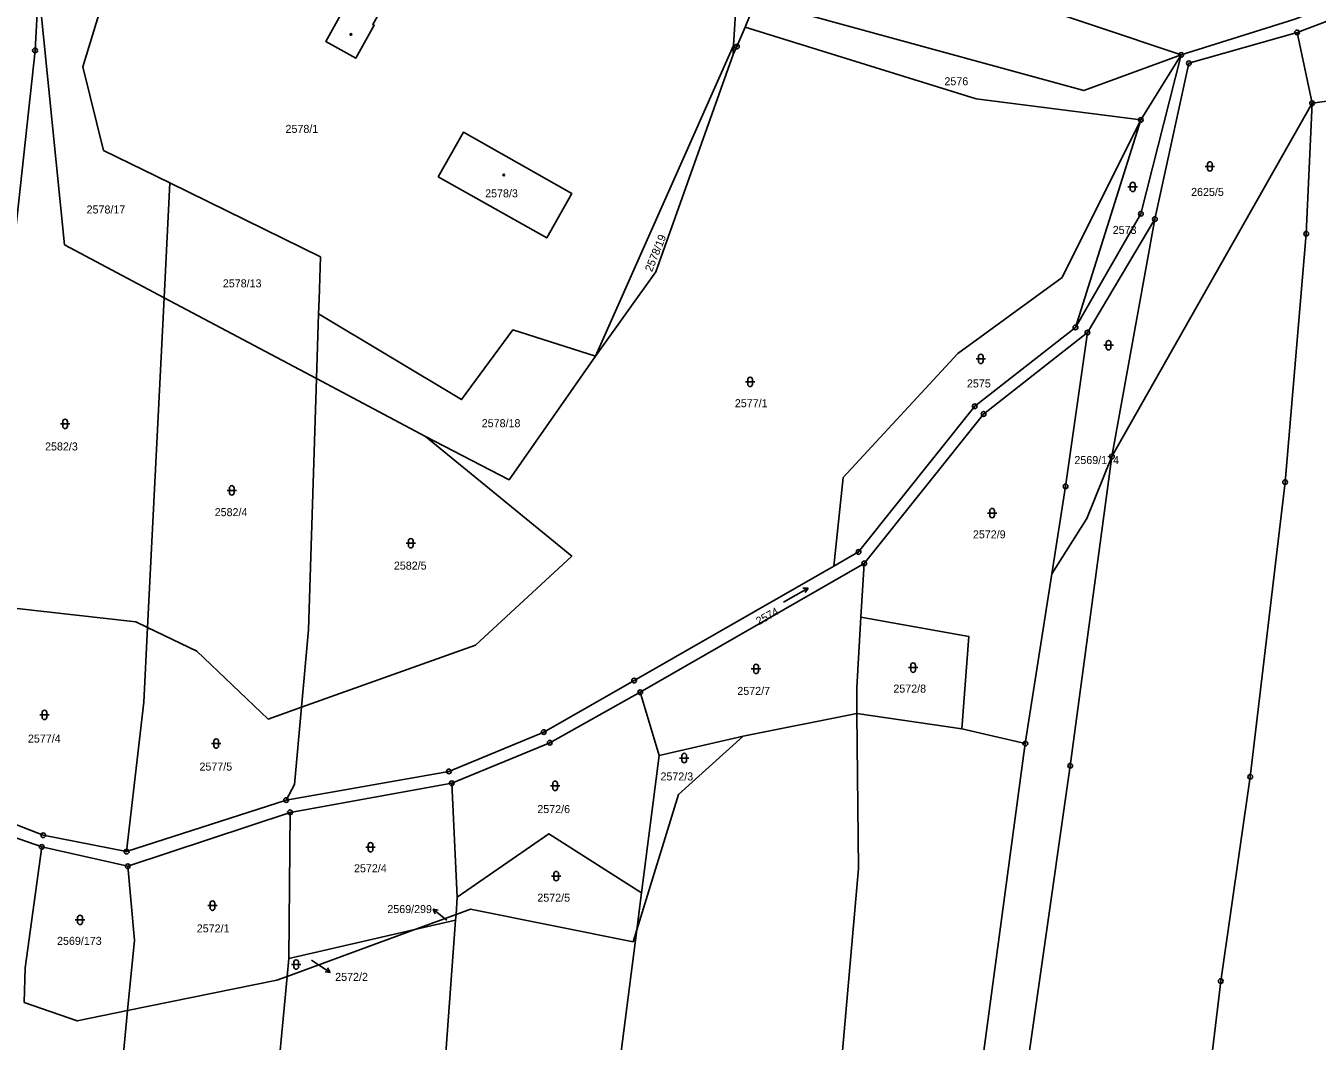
# Model space of a CAD drawing. Extents: x -733394 to -722299, y -1082822 to -1075049.
# Drawn here: x -728570.3 to -728295.9, y -1077688.1 to -1077472.5 of the extents above; entities that cross this region are included whole.
import ezdxf

# ---------------------------------------------------------------- set-up
doc = ezdxf.new("R2010")
doc.units = 0
for name, color, linetype in [('Hranice parcel', 7, 'Continuous'), ('Parcelní čísla', 7, 'Continuous'), ('Pop  PČ popisy', 7, 'Continuous'), ('Značky bodu BP', 7, 'Continuous'), ('Značky budov', 7, 'Continuous'), ('Značky kultur', 7, 'Continuous')]:
    doc.layers.add(name, color=color, linetype=linetype)

msp = doc.modelspace()

# ---------------------------------------------------------------- linework, layer by layer
at = {"layer": 'Hranice parcel'}
for p, q in [((-728416.18, -1077410.28), (-728419.9, -1077476.62)), ((-728324.82, -1077478.64), (-728408.4, -1077450.56)), ((-728300.17, -1077473.87), (-728266.28, -1077460.93)), ((-728562.1, -1077518.99), (-728567.6, -1077464.35)), ((-728415.21, -1077467.16), (-728417.48, -1077472.71)), ((-728300.17, -1077473.87), (-728296.99, -1077488.91)), ((-728419.9, -1077476.62), (-728449.26, -1077542.6)), ((-728419.9, -1077476.62), (-728420.01, -1077478.51)), ((-728324.82, -1077478.64), (-728333.38, -1077492.44)), ((-728267.55, -1077484.89), (-728296.99, -1077488.91)), ((-728296.99, -1077488.91), (-728339.53, -1077563.96)), ((-728333.38, -1077492.44), (-728347.26, -1077536.52)), ((-728553.77, -1077498.93), (-728539.69, -1077505.84)), ((-728539.69, -1077505.84), (-728540.91, -1077530.22)), ((-728539.69, -1077505.84), (-728507.68, -1077521.56)), ((-728344.74, -1077537.63), (-728330.39, -1077513.52)), ((-728330.39, -1077513.52), (-728339.53, -1077563.96)), ((-728540.91, -1077530.22), (-728562.1, -1077518.99)), ((-728544.41, -1077600.27), (-728540.91, -1077530.22)), ((-728540.91, -1077530.22), (-728508.5, -1077547.4)), ((-728508.5, -1077547.4), (-728508.1, -1077533.63)), ((-728349.37, -1077570.3), (-728344.74, -1077537.63)), ((-728485.34, -1077559.68), (-728508.5, -1077547.4)), ((-728352.28, -1077588.87), (-728349.37, -1077570.3)), ((-728439.74, -1077614.03), (-728392.16, -1077586.66)), ((-728392.85, -1077598.06), (-728392.16, -1077586.66)), ((-728357.92, -1077624.93), (-728352.28, -1077588.87)), ((-728435.73, -1077627.47), (-728439.74, -1077614.03)), ((-728393.69, -1077618.53), (-728417.86, -1077623.38)), ((-728393.69, -1077618.53), (-728371.43, -1077621.79)), ((-728371.43, -1077621.79), (-728357.92, -1077624.93)), ((-728417.86, -1077623.38), (-728435.73, -1077627.47)), ((-728435.73, -1077627.47), (-728439.48, -1077656.63)), ((-728514.16, -1077639.54), (-728479.78, -1077633.37)), ((-728478.61, -1077657.53), (-728479.78, -1077633.37)), ((-728514.99, -1077636.93), (-728548.87, -1077647.88)), ((-728548.64, -1077650.99), (-728514.16, -1077639.54)), ((-728514.43, -1077670.58), (-728514.16, -1077639.54)), ((-728582.1, -1077641.55), (-728566.91, -1077646.89)), ((-728548.64, -1077650.99), (-728566.91, -1077646.89)), ((-728478.88, -1077661.21), (-728478.61, -1077657.53)), ((-728439.48, -1077656.63), (-728440.49, -1077664.5)), ((-728487.65, -1077664.42), (-728478.88, -1077661.21)), ((-728478.97, -1077662.43), (-728487.65, -1077664.42)), ((-728478.88, -1077661.21), (-728478.97, -1077662.43)), ((-728514.78, -1077674.38), (-728487.65, -1077664.42)), ((-728487.65, -1077664.42), (-728514.43, -1077670.58)), ((-728514.78, -1077674.38), (-728514.43, -1077670.58))]:
    msp.add_line(p, q, dxfattribs=at)
for points in [[(-728193.93, -1077418.82), (-728226.66, -1077431.58), (-728243.63, -1077448.78), (-728249.66, -1077451.85), (-728267.91, -1077458.17), (-728300.68, -1077471.04), (-728324.82, -1077478.64)], [(-728565.81, -1077436.91), (-728548.35, -1077448.84), (-728558.21, -1077481.2), (-728553.77, -1077498.93)], [(-728513.33, -1077457.16), (-728513.99, -1077458.34), (-728509.63, -1077460.78), (-728511.38, -1077463.86), (-728502.63, -1077468.76), (-728506.57, -1077475.78), (-728500.2, -1077479.35), (-728496.27, -1077472.33), (-728496.57, -1077472.2), (-728492.01, -1077464.11), (-728506.82, -1077455.79), (-728511.2, -1077453.37)], [(-728584.35, -1077607.99), (-728582.54, -1077596.82), (-728576.71, -1077554.59), (-728568.34, -1077477.68), (-728567.6, -1077464.35)], [(-728324.82, -1077478.64), (-728345.51, -1077486.22), (-728415.21, -1077467.16)], [(-728420.01, -1077478.51), (-728419.19, -1077476.87), (-728417.48, -1077472.71)], [(-728417.48, -1077472.71), (-728368.38, -1077487.94), (-728333.38, -1077492.44)], [(-728330.39, -1077513.52), (-728323.17, -1077480.42), (-728300.17, -1077473.87)], [(-728449.26, -1077542.6), (-728436.4, -1077524.74), (-728420.01, -1077478.51)], [(-728347.26, -1077536.52), (-728333.36, -1077512.38), (-728324.82, -1077478.64)], [(-728374.99, -1078040.69), (-728374.97, -1078040.56), (-728368.81, -1078002), (-728356.69, -1077927.84), (-728336.38, -1077827.95), (-728326.82, -1077761.98), (-728316.39, -1077675.37), (-728310.12, -1077631.99), (-728302.73, -1077569.39), (-728298.24, -1077516.62), (-728296.99, -1077488.91)], [(-728333.38, -1077492.44), (-728350.06, -1077525.89), (-728372.27, -1077542.03), (-728396.63, -1077568.41), (-728398.58, -1077587.22)], [(-728482.66, -1077504.52), (-728459.6, -1077517.52), (-728454.28, -1077508.09), (-728455.89, -1077507.18), (-728477.33, -1077495.05), (-728482.66, -1077504.52)], [(-728507.68, -1077521.56), (-728507.97, -1077530.61), (-728508.1, -1077533.63)], [(-728508.1, -1077533.63), (-728477.72, -1077551.85), (-728466.81, -1077537.05), (-728449.26, -1077542.6)], [(-728347.26, -1077536.52), (-728368.67, -1077553.28), (-728393.35, -1077584.22), (-728398.58, -1077587.22)], [(-728392.16, -1077586.66), (-728366.79, -1077554.92), (-728344.74, -1077537.63)], [(-728449.26, -1077542.6), (-728467.6, -1077568.88), (-728485.34, -1077559.68)], [(-728511.69, -1077617.18), (-728510.2, -1077600.79), (-728508.5, -1077547.4)], [(-728485.34, -1077559.68), (-728454.28, -1077585.09), (-728474.75, -1077604), (-728511.69, -1077617.18)], [(-728339.53, -1077563.96), (-728348.37, -1077629.64), (-728360.43, -1077714.1), (-728372.76, -1077816.97), (-728350.59, -1077817.35), (-728357.18, -1077858.4), (-728368.62, -1077914.42), (-728380.21, -1077981.3), (-728389.26, -1078037.24), (-728389.27, -1078037.29)], [(-728352.28, -1077588.87), (-728344.82, -1077577.14), (-728339.53, -1077563.96)], [(-728398.58, -1077587.22), (-728441.04, -1077611.54), (-728460.25, -1077622.48), (-728480.38, -1077630.84), (-728514.99, -1077636.93)], [(-728544.41, -1077600.27), (-728546.94, -1077599.04), (-728572.8, -1077596.19), (-728580.26, -1077603.58), (-728584.35, -1077607.99)], [(-728393.69, -1077618.53), (-728393.75, -1077612.99), (-728392.85, -1077598.06)], [(-728371.43, -1077621.79), (-728369.91, -1077602.21), (-728392.85, -1077598.06)], [(-728548.87, -1077647.88), (-728545.2, -1077616.11), (-728544.41, -1077600.27)], [(-728511.69, -1077617.18), (-728518.83, -1077619.73), (-728533.98, -1077605.32), (-728544.41, -1077600.27)], [(-728479.78, -1077633.37), (-728458.98, -1077624.75), (-728439.74, -1077614.03)], [(-728511.69, -1077617.18), (-728513.19, -1077633.64), (-728514.99, -1077636.93)], [(-728446.18, -1078024.1), (-728436.28, -1077969.41), (-728424.23, -1077904.06), (-728415.77, -1077852.28), (-728408.45, -1077797.45), (-728403.86, -1077759.24), (-728397.67, -1077700.65), (-728393.35, -1077651.47), (-728393.69, -1077618.53)], [(-728417.86, -1077623.38), (-728431.61, -1077635.76), (-728440.49, -1077664.5)], [(-728419.81, -1078030.31), (-728418.88, -1078024.81), (-728415.35, -1078004.93), (-728409.88, -1077975.03), (-728396.72, -1077907.18), (-728389.03, -1077856.67), (-728383.01, -1077816.38), (-728372.24, -1077731.25), (-728357.92, -1077624.93)], [(-728548.87, -1077647.88), (-728566.58, -1077644.39), (-728588.84, -1077635.73)], [(-728439.48, -1077656.63), (-728459.17, -1077644.08), (-728478.61, -1077657.53)], [(-728566.91, -1077646.89), (-728570.44, -1077672.56), (-728570.63, -1077679.96)], [(-728548.67, -1077681.67), (-728547.23, -1077666.7), (-728548.64, -1077650.99)], [(-728478.88, -1077661.21), (-728475.81, -1077660.08), (-728441.27, -1077667.04), (-728440.49, -1077664.5)], [(-728526.71, -1078005.4), (-728518.46, -1077955.47), (-728504.51, -1077864.23), (-728495.59, -1077803.97), (-728481.75, -1077700.31), (-728478.97, -1077662.43)], [(-728440.49, -1077664.5), (-728445.08, -1077700.28), (-728453.96, -1077761.21), (-728462.21, -1077804.44), (-728471.91, -1077868.59), (-728487.24, -1077959.6), (-728496.73, -1078012.52)], [(-728560.14, -1077997.64), (-728559.78, -1077995.68), (-728553.41, -1077952.39), (-728539.75, -1077864.18), (-728532.45, -1077812.59), (-728517.5, -1077703.56), (-728514.78, -1077674.38)], [(-728548.67, -1077681.67), (-728516.93, -1077675.17), (-728514.78, -1077674.38)], [(-728570.63, -1077679.96), (-728559.35, -1077683.86), (-728548.67, -1077681.67)], [(-728564.97, -1077844.12), (-728557.4, -1077788.94), (-728552.51, -1077740.46), (-728550.48, -1077700.39), (-728548.67, -1077681.67)]]:
    msp.add_lwpolyline(points, dxfattribs=at)
at = {"layer": 'Pop  PČ popisy'}
for p, q in [((-728481.42, -1077661.99), (-728483.75, -1077660.1)), ((-728483.75, -1077660.1), (-728482.66, -1077660.34)), ((-728483.75, -1077660.1), (-728483.29, -1077661.12)), ((-728480.86, -1077662.45), (-728481.42, -1077661.99)), ((-728509.62, -1077670.96), (-728508.12, -1077671.93)), ((-728508.12, -1077671.93), (-728505.6, -1077673.56)), ((-728505.6, -1077673.56), (-728506.72, -1077673.44)), ((-728505.6, -1077673.56), (-728506.17, -1077672.6))]:
    msp.add_line(p, q, dxfattribs=at)
at = {"layer": 'Značky bodu BP'}
for centre, radius in [((-728300.17, -1077473.87), 0.5), ((-728300.17, -1077473.87), 0.0303), ((-728419.19, -1077476.87), 0.5), ((-728568.34, -1077477.68), 0.5), ((-728568.34, -1077477.68), 0.0303), ((-728419.19, -1077476.87), 0.0303), ((-728324.82, -1077478.64), 0.5), ((-728324.82, -1077478.64), 0.0303), ((-728323.17, -1077480.42), 0.5), ((-728323.17, -1077480.42), 0.0303), ((-728296.99, -1077488.91), 0.5), ((-728296.99, -1077488.91), 0.0303), ((-728333.38, -1077492.44), 0.5), ((-728333.38, -1077492.44), 0.0303), ((-728333.36, -1077512.38), 0.5), ((-728333.36, -1077512.38), 0.0303), ((-728330.39, -1077513.52), 0.5), ((-728330.39, -1077513.52), 0.0303), ((-728298.24, -1077516.62), 0.5), ((-728298.24, -1077516.62), 0.0303), ((-728347.26, -1077536.52), 0.5), ((-728347.26, -1077536.52), 0.0303), ((-728344.74, -1077537.63), 0.5), ((-728344.74, -1077537.63), 0.0303), ((-728368.67, -1077553.28), 0.5), ((-728368.67, -1077553.28), 0.0303), ((-728366.79, -1077554.92), 0.5), ((-728366.79, -1077554.92), 0.0303), ((-728339.53, -1077563.96), 0.5), ((-728339.53, -1077563.96), 0.0303), ((-728349.37, -1077570.3), 0.5), ((-728302.73, -1077569.39), 0.5), ((-728302.73, -1077569.39), 0.0303), ((-728349.37, -1077570.3), 0.0303), ((-728393.35, -1077584.22), 0.5), ((-728393.35, -1077584.22), 0.0303), ((-728392.16, -1077586.66), 0.5), ((-728392.16, -1077586.66), 0.0303), ((-728441.04, -1077611.54), 0.5), ((-728441.04, -1077611.54), 0.0303), ((-728439.74, -1077614.03), 0.5), ((-728439.74, -1077614.03), 0.0303), ((-728460.25, -1077622.48), 0.5), ((-728460.25, -1077622.48), 0.0303), ((-728458.98, -1077624.75), 0.5), ((-728458.98, -1077624.75), 0.0303), ((-728357.92, -1077624.93), 0.5), ((-728357.92, -1077624.93), 0.0303), ((-728480.38, -1077630.84), 0.5), ((-728348.37, -1077629.64), 0.5), ((-728348.37, -1077629.64), 0.0303), ((-728480.38, -1077630.84), 0.0303), ((-728479.78, -1077633.37), 0.5), ((-728310.12, -1077631.99), 0.5), ((-728310.12, -1077631.99), 0.0303), ((-728479.78, -1077633.37), 0.0303), ((-728514.99, -1077636.93), 0.5), ((-728514.99, -1077636.93), 0.0303), ((-728514.16, -1077639.54), 0.5), ((-728514.16, -1077639.54), 0.0303), ((-728566.58, -1077644.39), 0.5), ((-728566.91, -1077646.89), 0.5), ((-728566.58, -1077644.39), 0.0303), ((-728566.91, -1077646.89), 0.0303), ((-728548.87, -1077647.88), 0.5), ((-728548.87, -1077647.88), 0.0303), ((-728548.64, -1077650.99), 0.5), ((-728548.64, -1077650.99), 0.0303), ((-728316.39, -1077675.37), 0.5), ((-728316.39, -1077675.37), 0.0303)]:
    msp.add_circle(centre, radius, dxfattribs=at)
at = {"layer": 'Značky budov'}
for centre in [(-728501.22, -1077474.28), (-728468.74, -1077504.14)]:
    msp.add_circle(centre, 0.175, dxfattribs=at)
at = {"layer": 'Značky kultur'}
for p, q in [((-728319.71, -1077502.33), (-728317.71, -1077502.33)), ((-728319.21, -1077501.83), (-728319.21, -1077502.83)), ((-728318.21, -1077502.83), (-728318.21, -1077501.83)), ((-728336.11, -1077506.68), (-728334.11, -1077506.68)), ((-728335.61, -1077506.18), (-728335.61, -1077507.18)), ((-728334.61, -1077507.18), (-728334.61, -1077506.18)), ((-728340.72, -1077539.8), (-728340.72, -1077540.8)), ((-728339.72, -1077540.8), (-728339.72, -1077539.8)), ((-728341.22, -1077540.3), (-728339.22, -1077540.3)), ((-728368.38, -1077543.21), (-728366.38, -1077543.21)), ((-728367.88, -1077542.71), (-728367.88, -1077543.71)), ((-728366.88, -1077543.71), (-728366.88, -1077542.71)), ((-728416.89, -1077547.6), (-728416.89, -1077548.6)), ((-728415.89, -1077548.6), (-728415.89, -1077547.6)), ((-728417.39, -1077548.1), (-728415.39, -1077548.1)), ((-728562.94, -1077557.03), (-728560.94, -1077557.03)), ((-728562.44, -1077556.53), (-728562.44, -1077557.53)), ((-728561.44, -1077557.53), (-728561.44, -1077556.53)), ((-728527.54, -1077571.14), (-728525.54, -1077571.14)), ((-728527.04, -1077570.64), (-728527.04, -1077571.64)), ((-728526.04, -1077571.64), (-728526.04, -1077570.64)), ((-728365.48, -1077575.46), (-728365.48, -1077576.46)), ((-728364.48, -1077576.46), (-728364.48, -1077575.46)), ((-728365.98, -1077575.96), (-728363.98, -1077575.96)), ((-728489.5, -1077582.37), (-728487.5, -1077582.37)), ((-728489, -1077581.87), (-728489, -1077582.87)), ((-728488, -1077582.87), (-728488, -1077581.87)), ((-728409.27, -1077594.89), (-728404.07, -1077591.89)), ((-728404.07, -1077591.89), (-728405.17, -1077591.94)), ((-728404.07, -1077591.89), (-728404.67, -1077592.81)), ((-728382.26, -1077608.3), (-728382.26, -1077609.3)), ((-728381.26, -1077609.3), (-728381.26, -1077608.3)), ((-728416.14, -1077609.06), (-728414.14, -1077609.06)), ((-728415.64, -1077608.56), (-728415.64, -1077609.56)), ((-728414.64, -1077609.56), (-728414.64, -1077608.56)), ((-728382.76, -1077608.8), (-728380.76, -1077608.8)), ((-728567.33, -1077618.83), (-728565.33, -1077618.83)), ((-728566.83, -1077618.33), (-728566.83, -1077619.33)), ((-728565.83, -1077619.33), (-728565.83, -1077618.33)), ((-728530.33, -1077624.44), (-728530.33, -1077625.44)), ((-728529.33, -1077625.44), (-728529.33, -1077624.44)), ((-728530.83, -1077624.94), (-728528.83, -1077624.94)), ((-728430.89, -1077627.5), (-728430.89, -1077628.5)), ((-728429.89, -1077628.5), (-728429.89, -1077627.5)), ((-728431.39, -1077628), (-728429.39, -1077628)), ((-728458.84, -1077633.91), (-728456.84, -1077633.91)), ((-728458.34, -1077633.41), (-728458.34, -1077634.41)), ((-728457.34, -1077634.41), (-728457.34, -1077633.41)), ((-728497.54, -1077646.46), (-728497.54, -1077647.46)), ((-728496.54, -1077647.46), (-728496.54, -1077646.46)), ((-728498.04, -1077646.96), (-728496.04, -1077646.96)), ((-728458.6, -1077653.09), (-728456.6, -1077653.09)), ((-728458.1, -1077652.59), (-728458.1, -1077653.59)), ((-728457.1, -1077653.59), (-728457.1, -1077652.59)), ((-728531.64, -1077659.36), (-728529.64, -1077659.36)), ((-728531.14, -1077658.86), (-728531.14, -1077659.86)), ((-728530.14, -1077659.86), (-728530.14, -1077658.86)), ((-728559.78, -1077662.39), (-728557.78, -1077662.39)), ((-728559.28, -1077661.89), (-728559.28, -1077662.89)), ((-728558.28, -1077662.89), (-728558.28, -1077661.89)), ((-728513.34, -1077671.37), (-728513.34, -1077672.37)), ((-728512.34, -1077672.37), (-728512.34, -1077671.37)), ((-728513.84, -1077671.87), (-728511.84, -1077671.87))]:
    msp.add_line(p, q, dxfattribs=at)
for centre, start, end in [((-728318.71, -1077501.83), 0, 180), ((-728318.71, -1077502.83), 180, 359.9879), ((-728335.11, -1077506.18), 0, 180), ((-728335.11, -1077507.18), 180, 359.9879), ((-728340.22, -1077539.8), 0, 180), ((-728367.38, -1077542.71), 0, 180), ((-728340.22, -1077540.8), 180, 359.9879), ((-728367.38, -1077543.71), 180, 359.9879), ((-728416.39, -1077547.6), 0, 180), ((-728416.39, -1077548.6), 180, 359.9879), ((-728561.94, -1077556.53), 0, 180), ((-728561.94, -1077557.53), 180, 359.9879), ((-728526.54, -1077570.64), 0, 180), ((-728526.54, -1077571.64), 180, 359.9879), ((-728364.98, -1077575.46), 0, 180), ((-728364.98, -1077576.46), 180, 359.9879), ((-728488.5, -1077581.87), 0, 180), ((-728488.5, -1077582.87), 180, 359.9879), ((-728415.14, -1077608.56), 0, 180), ((-728381.76, -1077608.3), 0, 180), ((-728415.14, -1077609.56), 180, 359.9879), ((-728381.76, -1077609.3), 180, 359.9879), ((-728566.33, -1077618.33), 0, 180), ((-728566.33, -1077619.33), 180, 359.9879), ((-728529.83, -1077624.44), 0, 180), ((-728529.83, -1077625.44), 180, 359.9879), ((-728430.39, -1077627.5), 0, 180), ((-728430.39, -1077628.5), 180, 359.9879), ((-728457.84, -1077633.41), 0, 180), ((-728457.84, -1077634.41), 180, 359.9879), ((-728497.04, -1077646.46), 0, 180), ((-728497.04, -1077647.46), 180, 359.9879), ((-728457.6, -1077652.59), 0, 180), ((-728457.6, -1077653.59), 180, 359.9879), ((-728530.64, -1077658.86), 0, 180), ((-728530.64, -1077659.86), 180, 359.9879), ((-728558.78, -1077661.89), 0, 180), ((-728558.78, -1077662.89), 180, 359.9879), ((-728512.84, -1077671.37), 0, 180), ((-728512.84, -1077672.37), 180, 359.9879)]:
    msp.add_arc(centre, 0.5, start, end, dxfattribs=at)

# ---------------------------------------------------------------- texts
at = {"layer": 'Parcelní čísla'}
for s, p in [('2576', (-728375.11, -1077485.08)), ('2578/1', (-728515.11, -1077495.2)), ('2625/5', (-728322.7, -1077508.59)), ('2578/3', (-728472.7, -1077508.89)), ('2578/17', (-728557.38, -1077512.32)), ('2573', (-728339.35, -1077516.66)), ('2578/13', (-728528.43, -1077528.01)), ('2575', (-728370.33, -1077549.27)), ('2577/1', (-728419.64, -1077553.47)), ('2578/18', (-728473.42, -1077557.72)), ('2582/3', (-728566.2, -1077562.66)), ('2569/174', (-728347.49, -1077565.55)), ('2582/4', (-728530.16, -1077576.62)), ('2572/9', (-728369.06, -1077581.34)), ('2582/5', (-728492.09, -1077587.97)), ('2572/7', (-728419.11, -1077614.59)), ('2572/8', (-728385.96, -1077614.1)), ('2577/4', (-728569.85, -1077624.72)), ('2577/5', (-728533.4, -1077630.67)), ('2572/3', (-728435.45, -1077632.76)), ('2572/6', (-728461.61, -1077639.7)), ('2572/4', (-728500.56, -1077652.27)), ('2572/5', (-728461.61, -1077658.52)), ('2569/299', (-728493.48, -1077660.94)), ('2572/1', (-728533.97, -1077665.04)), ('2569/173', (-728563.66, -1077667.69)), ('2572/2', (-728504.56, -1077675.34))]:
    msp.add_text(s, height=1.7, dxfattribs=at).set_placement(p)
for s, rotation, p in [('2578/19', 68, (-728437.25, -1077524.84)), ('2574', 29, (-728414.57, -1077599.83))]:
    msp.add_text(s, height=1.7, rotation=rotation, dxfattribs=at).set_placement(p)

doc.saveas('drawing.dxf')
